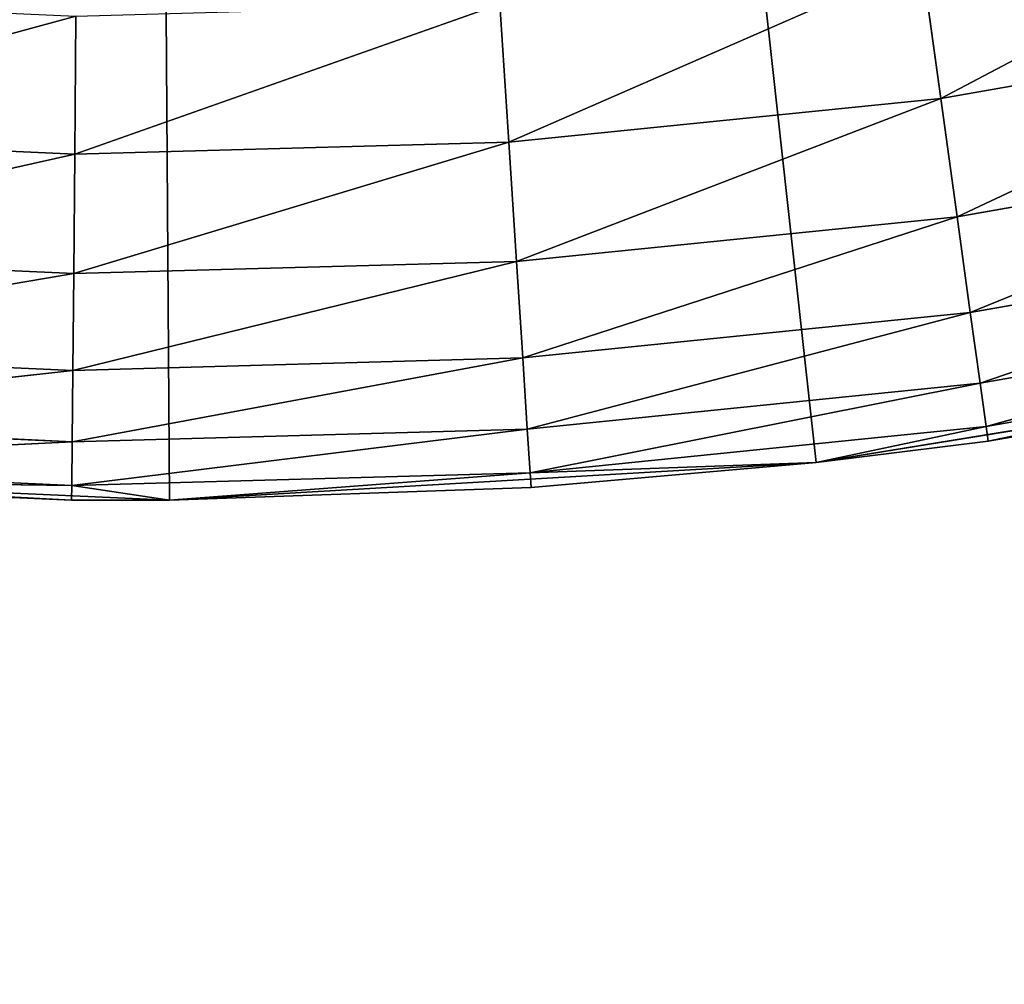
# Model space of a CAD drawing. Extents: x 0.4 to 80.4, y 0.1 to 20.1.
# Tile 392 of 656: x 78.384 to 78.4857, y 1.8671 to 1.9668. Entities that reach past the tile are written whole.
import ezdxf

# ---------------------------------------------------------------- set-up
doc = ezdxf.new("R2010")
doc.units = 0
doc.header["$LTSCALE"] = 2.54
doc.layers.get('0').update_dxf_attribs({"color": 13, "linetype": 'CONTINUOUS'})

# ---------------------------------------------------------------- blocks, each defined once
blk = doc.blocks.new('P__KA_KUCHENNA_MOLISA_STL')
at = {"color": 0}
for p, q in [((78.395, 2.56711, 89.4), (78.46625, 1.92103, 89.4)), ((78.39944, 1.91713, 89.4), (78.395, 2.56711, 89.4)), ((78.39944, 1.91713, 89.4), (78.395, 2.56711, 89.4)), ((78.395, 2.56711, 89.4), (78.46625, 1.92103, 89.4)), ((78.52034, 1.98035, 88.9134), (78.47913, 1.95862, 88.92339)), ((78.52034, 1.98035, 88.9134), (78.47913, 1.95862, 88.92339)), ((78.43449, 1.9541, 88.92339), (78.47717, 1.97276, 88.9134)), ((78.43449, 1.9541, 88.92339), (78.47717, 1.97276, 88.9134)), ((78.47717, 1.97276, 88.9134), (78.47913, 1.95862, 88.92339)), ((78.47717, 1.97276, 88.9134), (78.47913, 1.95862, 88.92339)), ((78.38964, 1.95286, 88.92339), (78.43357, 1.96835, 88.9134)), ((78.38964, 1.95286, 88.92339), (78.43357, 1.96835, 88.9134)), ((78.43357, 1.96835, 88.9134), (78.43449, 1.9541, 88.92339)), ((78.43357, 1.96835, 88.9134), (78.43449, 1.9541, 88.92339)), ((78.38976, 1.96713, 88.9134), (78.34481, 1.95489, 88.92339)), ((78.38976, 1.96713, 88.9134), (78.34481, 1.95489, 88.92339)), ((78.38976, 1.96713, 88.9134), (78.38964, 1.95286, 88.92339)), ((78.38976, 1.96713, 88.9134), (78.38964, 1.95286, 88.92339)), ((78.52332, 1.96638, 88.92339), (78.47913, 1.95862, 88.92339)), ((78.52332, 1.96638, 88.92339), (78.47913, 1.95862, 88.92339)), ((78.52332, 1.96638, 88.92339), (78.48082, 1.94641, 88.93572)), ((78.52332, 1.96638, 88.92339), (78.48082, 1.94641, 88.93572)), ((78.43449, 1.9541, 88.92339), (78.47913, 1.95862, 88.92339)), ((78.43449, 1.9541, 88.92339), (78.47913, 1.95862, 88.92339)), ((78.43528, 1.9418, 88.93572), (78.47913, 1.95862, 88.92339)), ((78.43528, 1.9418, 88.93572), (78.47913, 1.95862, 88.92339)), ((78.47913, 1.95862, 88.92339), (78.48082, 1.94641, 88.93572)), ((78.47913, 1.95862, 88.92339), (78.48082, 1.94641, 88.93572)), ((78.38964, 1.95286, 88.92339), (78.34481, 1.95489, 88.92339)), ((78.38964, 1.95286, 88.92339), (78.34481, 1.95489, 88.92339)), ((78.38953, 1.94053, 88.93572), (78.43449, 1.9541, 88.92339)), ((78.38953, 1.94053, 88.93572), (78.43449, 1.9541, 88.92339)), ((78.38964, 1.95286, 88.92339), (78.43449, 1.9541, 88.92339)), ((78.38964, 1.95286, 88.92339), (78.43449, 1.9541, 88.92339)), ((78.43449, 1.9541, 88.92339), (78.43528, 1.9418, 88.93572)), ((78.43449, 1.9541, 88.92339), (78.43528, 1.9418, 88.93572)), ((78.5259, 1.95433, 88.93572), (78.48082, 1.94641, 88.93572)), ((78.5259, 1.95433, 88.93572), (78.48082, 1.94641, 88.93572)), ((78.5259, 1.95433, 88.93572), (78.48218, 1.93651, 88.95)), ((78.5259, 1.95433, 88.93572), (78.48218, 1.93651, 88.95)), ((78.38964, 1.95286, 88.92339), (78.3438, 1.9426, 88.93572)), ((78.38964, 1.95286, 88.92339), (78.3438, 1.9426, 88.93572)), ((78.38964, 1.95286, 88.92339), (78.38953, 1.94053, 88.93572)), ((78.38964, 1.95286, 88.92339), (78.38953, 1.94053, 88.93572)), ((78.43528, 1.9418, 88.93572), (78.48082, 1.94641, 88.93572)), ((78.43528, 1.9418, 88.93572), (78.48082, 1.94641, 88.93572)), ((78.43593, 1.93182, 88.95), (78.48082, 1.94641, 88.93572)), ((78.43593, 1.93182, 88.95), (78.48082, 1.94641, 88.93572)), ((78.48082, 1.94641, 88.93572), (78.48218, 1.93651, 88.95)), ((78.48082, 1.94641, 88.93572), (78.48218, 1.93651, 88.95)), ((78.52798, 1.94455, 88.95), (78.48218, 1.93651, 88.95)), ((78.52798, 1.94455, 88.95), (78.48218, 1.93651, 88.95)), ((78.52798, 1.94455, 88.95), (78.4832, 1.92921, 88.9658)), ((78.52798, 1.94455, 88.95), (78.4832, 1.92921, 88.9658)), ((78.38953, 1.94053, 88.93572), (78.3438, 1.9426, 88.93572)), ((78.38953, 1.94053, 88.93572), (78.3438, 1.9426, 88.93572)), ((78.38944, 1.93053, 88.95), (78.43528, 1.9418, 88.93572)), ((78.38944, 1.93053, 88.95), (78.43528, 1.9418, 88.93572)), ((78.38953, 1.94053, 88.93572), (78.43528, 1.9418, 88.93572)), ((78.38953, 1.94053, 88.93572), (78.43528, 1.9418, 88.93572)), ((78.43528, 1.9418, 88.93572), (78.43593, 1.93182, 88.95)), ((78.43528, 1.9418, 88.93572), (78.43593, 1.93182, 88.95)), ((78.38953, 1.94053, 88.93572), (78.34299, 1.93264, 88.95)), ((78.38953, 1.94053, 88.93572), (78.34299, 1.93264, 88.95)), ((78.38953, 1.94053, 88.93572), (78.38944, 1.93053, 88.95)), ((78.38953, 1.94053, 88.93572), (78.38944, 1.93053, 88.95)), ((78.52952, 1.93735, 88.9658), (78.4832, 1.92921, 88.9658)), ((78.52952, 1.93735, 88.9658), (78.4832, 1.92921, 88.9658)), ((78.52952, 1.93735, 88.9658), (78.48381, 1.92474, 88.98264)), ((78.52952, 1.93735, 88.9658), (78.48381, 1.92474, 88.98264)), ((78.43593, 1.93182, 88.95), (78.48218, 1.93651, 88.95)), ((78.43593, 1.93182, 88.95), (78.48218, 1.93651, 88.95)), ((78.4364, 1.92447, 88.9658), (78.48218, 1.93651, 88.95)), ((78.4364, 1.92447, 88.9658), (78.48218, 1.93651, 88.95)), ((78.48218, 1.93651, 88.95), (78.4832, 1.92921, 88.9658)), ((78.48218, 1.93651, 88.95), (78.4832, 1.92921, 88.9658)), ((78.38944, 1.93053, 88.95), (78.34299, 1.93264, 88.95)), ((78.38944, 1.93053, 88.95), (78.34299, 1.93264, 88.95)), ((78.53047, 1.93294, 88.98264), (78.48381, 1.92474, 88.98264)), ((78.53047, 1.93294, 88.98264), (78.48381, 1.92474, 88.98264)), ((78.53047, 1.93294, 88.98264), (78.48402, 1.92323, 89)), ((78.53047, 1.93294, 88.98264), (78.48402, 1.92323, 89)), ((78.38937, 1.92317, 88.9658), (78.43593, 1.93182, 88.95)), ((78.38937, 1.92317, 88.9658), (78.43593, 1.93182, 88.95)), ((78.38944, 1.93053, 88.95), (78.43593, 1.93182, 88.95)), ((78.38944, 1.93053, 88.95), (78.43593, 1.93182, 88.95)), ((78.43593, 1.93182, 88.95), (78.4364, 1.92447, 88.9658)), ((78.43593, 1.93182, 88.95), (78.4364, 1.92447, 88.9658)), ((78.53231, 1.93178, 89.4), (78.46625, 1.92103, 89.4)), ((78.53231, 1.93178, 89.4), (78.46625, 1.92103, 89.4)), ((78.53079, 1.93145, 89), (78.46625, 1.92103, 89.4)), ((78.53079, 1.93145, 89), (78.46625, 1.92103, 89.4)), ((78.48402, 1.92323, 89), (78.53079, 1.93145, 89)), ((78.48402, 1.92323, 89), (78.53079, 1.93145, 89)), ((78.38944, 1.93053, 88.95), (78.34239, 1.92529, 88.9658)), ((78.38944, 1.93053, 88.95), (78.34239, 1.92529, 88.9658)), ((78.38944, 1.93053, 88.95), (78.38937, 1.92317, 88.9658)), ((78.38944, 1.93053, 88.95), (78.38937, 1.92317, 88.9658)), ((78.4364, 1.92447, 88.9658), (78.4832, 1.92921, 88.9658)), ((78.4364, 1.92447, 88.9658), (78.4832, 1.92921, 88.9658)), ((78.43669, 1.91997, 88.98264), (78.4832, 1.92921, 88.9658)), ((78.43669, 1.91997, 88.98264), (78.4832, 1.92921, 88.9658)), ((78.4832, 1.92921, 88.9658), (78.48381, 1.92474, 88.98264)), ((78.4832, 1.92921, 88.9658), (78.48381, 1.92474, 88.98264)), ((78.38937, 1.92317, 88.9658), (78.34239, 1.92529, 88.9658)), ((78.38937, 1.92317, 88.9658), (78.34239, 1.92529, 88.9658)), ((78.38934, 1.91865, 88.98264), (78.4364, 1.92447, 88.9658)), ((78.38934, 1.91865, 88.98264), (78.4364, 1.92447, 88.9658)), ((78.38937, 1.92317, 88.9658), (78.4364, 1.92447, 88.9658)), ((78.38937, 1.92317, 88.9658), (78.4364, 1.92447, 88.9658)), ((78.4364, 1.92447, 88.9658), (78.43669, 1.91997, 88.98264)), ((78.4364, 1.92447, 88.9658), (78.43669, 1.91997, 88.98264)), ((78.43669, 1.91997, 88.98264), (78.48381, 1.92474, 88.98264)), ((78.43669, 1.91997, 88.98264), (78.48381, 1.92474, 88.98264)), ((78.46625, 1.92103, 89), (78.48381, 1.92474, 88.98264)), ((78.46625, 1.92103, 89), (78.48381, 1.92474, 88.98264)), ((78.48381, 1.92474, 88.98264), (78.48402, 1.92323, 89)), ((78.48381, 1.92474, 88.98264), (78.48402, 1.92323, 89)), ((78.38937, 1.92317, 88.9658), (78.34202, 1.9208, 88.98264)), ((78.38937, 1.92317, 88.9658), (78.34202, 1.9208, 88.98264)), ((78.38937, 1.92317, 88.9658), (78.38934, 1.91865, 88.98264)), ((78.38937, 1.92317, 88.9658), (78.38934, 1.91865, 88.98264)), ((78.46625, 1.92103, 89), (78.48402, 1.92323, 89)), ((78.48402, 1.92323, 89), (78.46625, 1.92103, 89.4)), ((78.48402, 1.92323, 89), (78.46625, 1.92103, 89.4)), ((78.46625, 1.92103, 89), (78.48402, 1.92323, 89)), ((78.46625, 1.92103, 89.4), (78.39944, 1.91713, 89.4)), ((78.46625, 1.92103, 89.4), (78.39944, 1.91713, 89.4)), ((78.43669, 1.91997, 88.98264), (78.46625, 1.92103, 89)), ((78.43669, 1.91997, 88.98264), (78.46625, 1.92103, 89)), ((78.46625, 1.92103, 89.4), (78.43679, 1.91845, 89)), ((78.43679, 1.91845, 89), (78.46625, 1.92103, 89)), ((78.46625, 1.92103, 89.4), (78.43679, 1.91845, 89)), ((78.43679, 1.91845, 89), (78.46625, 1.92103, 89)), ((78.46625, 1.92103, 89.4), (78.46625, 1.92103, 89)), ((78.46625, 1.92103, 89.4), (78.46625, 1.92103, 89)), ((78.39944, 1.91713, 89.4), (78.33259, 1.92011, 89.4)), ((78.33259, 1.92011, 89.4), (78.38932, 1.91714, 89)), ((78.33259, 1.92011, 89.4), (78.38932, 1.91714, 89)), ((78.39944, 1.91713, 89.4), (78.33259, 1.92011, 89.4)), ((78.38934, 1.91865, 88.98264), (78.34202, 1.9208, 88.98264)), ((78.38934, 1.91865, 88.98264), (78.34202, 1.9208, 88.98264)), ((78.38934, 1.91865, 88.98264), (78.43669, 1.91997, 88.98264)), ((78.38934, 1.91865, 88.98264), (78.43669, 1.91997, 88.98264)), ((78.39944, 1.91713, 89), (78.43669, 1.91997, 88.98264)), ((78.39944, 1.91713, 89), (78.43669, 1.91997, 88.98264)), ((78.43679, 1.91845, 89), (78.43669, 1.91997, 88.98264)), ((78.43679, 1.91845, 89), (78.43669, 1.91997, 88.98264)), ((78.34189, 1.91928, 89), (78.38932, 1.91714, 89)), ((78.38934, 1.91865, 88.98264), (78.34189, 1.91928, 89)), ((78.38934, 1.91865, 88.98264), (78.34189, 1.91928, 89)), ((78.34189, 1.91928, 89), (78.38932, 1.91714, 89)), ((78.38932, 1.91714, 89), (78.38934, 1.91865, 88.98264)), ((78.38932, 1.91714, 89), (78.38934, 1.91865, 88.98264)), ((78.38934, 1.91865, 88.98264), (78.39944, 1.91713, 89)), ((78.38934, 1.91865, 88.98264), (78.39944, 1.91713, 89)), ((78.39944, 1.91713, 89.4), (78.43679, 1.91845, 89)), ((78.39944, 1.91713, 89.4), (78.43679, 1.91845, 89)), ((78.39944, 1.91713, 89), (78.43679, 1.91845, 89)), ((78.39944, 1.91713, 89), (78.43679, 1.91845, 89)), ((78.39944, 1.91713, 89.4), (78.38932, 1.91714, 89)), ((78.38932, 1.91714, 89), (78.39944, 1.91713, 89)), ((78.39944, 1.91713, 89.4), (78.38932, 1.91714, 89)), ((78.38932, 1.91714, 89), (78.39944, 1.91713, 89)), ((78.39944, 1.91713, 89.4), (78.39944, 1.91713, 89)), ((78.39944, 1.91713, 89.4), (78.39944, 1.91713, 89))]:
    blk.add_line(p, q, dxfattribs=at)
mesh = blk.add_polyface(dxfattribs=at)
corners = [(78.395, 2.56711, 89.4), (78.13878, 1.96974, 89.4), (78.20156, 1.94656, 89.4)]
mesh.append_faces([[corners[k] for k in face] for face in [(0, 1, 2)]], dxfattribs={"color": 0})
mesh = blk.add_polyface(dxfattribs=at)
corners = [(78.395, 2.56711, 89.4), (78.20156, 1.94656, 89.4), (78.26639, 1.92996, 89.4)]
mesh.append_faces([[corners[k] for k in face] for face in [(0, 1, 2)]], dxfattribs={"color": 0})
mesh = blk.add_polyface(dxfattribs=at)
corners = [(78.395, 2.56711, 89.4), (78.26639, 1.92996, 89.4), (78.33259, 1.92011, 89.4)]
mesh.append_faces([[corners[k] for k in face] for face in [(0, 1, 2)]], dxfattribs={"color": 0})
mesh = blk.add_polyface(dxfattribs=at)
corners = [(78.39944, 1.91713, 89.4), (78.395, 2.56711, 89.4), (78.33259, 1.92011, 89.4)]
mesh.append_faces([[corners[k] for k in face] for face in [(0, 1, 2)]], dxfattribs={"color": 0})
mesh = blk.add_polyface(dxfattribs=at)
corners = [(78.53231, 1.93178, 89.4), (78.395, 2.56711, 89.4), (78.46625, 1.92103, 89.4)]
mesh.append_faces([[corners[k] for k in face] for face in [(0, 1, 2)]], dxfattribs={"color": 0})
mesh = blk.add_polyface(dxfattribs=at)
corners = [(78.59691, 1.94926, 89.4), (78.395, 2.56711, 89.4), (78.53231, 1.93178, 89.4)]
mesh.append_faces([[corners[k] for k in face] for face in [(0, 1, 2)]], dxfattribs={"color": 0})
mesh = blk.add_polyface(dxfattribs=at)
corners = [(78.65936, 1.9733, 89.4), (78.395, 2.56711, 89.4), (78.59691, 1.94926, 89.4)]
mesh.append_faces([[corners[k] for k in face] for face in [(0, 1, 2)]], dxfattribs={"color": 0})
mesh = blk.add_polyface(dxfattribs=at)
corners = [(78.46625, 1.92103, 89.4), (78.395, 2.56711, 89.4), (78.39944, 1.91713, 89.4)]
mesh.append_faces([[corners[k] for k in face] for face in [(0, 1, 2)]], dxfattribs={"color": 0})
mesh = blk.add_polyface(dxfattribs=at)
corners = [(80.395, 0.26711, 89.4), (0.395, 0.26711, 89.4), (78.17003, 2.299, 89.4)]
mesh.append_faces([[corners[k] for k in face] for face in [(0, 1, 2)]], dxfattribs={"color": 0})
mesh = blk.add_polyface(dxfattribs=at)
corners = [(80.395, 0.26711, 89.4), (78.17003, 2.299, 89.4), (78.22, 2.264, 89.4)]
mesh.append_faces([[corners[k] for k in face] for face in [(0, 1, 2)]], dxfattribs={"color": 0})
mesh = blk.add_polyface(dxfattribs=at)
corners = [(80.395, 0.26711, 89.4), (78.22, 2.264, 89.4), (78.27529, 2.23822, 89.4)]
mesh.append_faces([[corners[k] for k in face] for face in [(0, 1, 2)]], dxfattribs={"color": 0})
mesh = blk.add_polyface(dxfattribs=at)
corners = [(80.395, 0.26711, 89.5), (78.27529, 2.23822, 89.5), (0.395, 0.26711, 89.5)]
mesh.append_faces([[corners[k] for k in face] for face in [(0, 1, 2)]], dxfattribs={"color": 0})
mesh = blk.add_polyface(dxfattribs=at)
corners = [(80.395, 0.26711, 89.4), (78.27529, 2.23822, 89.4), (78.33423, 2.22243, 89.4)]
mesh.append_faces([[corners[k] for k in face] for face in [(0, 1, 2)]], dxfattribs={"color": 0})
mesh = blk.add_polyface(dxfattribs=at)
corners = [(80.395, 0.26711, 89.5), (78.33423, 2.22243, 89.5), (78.27529, 2.23822, 89.5)]
mesh.append_faces([[corners[k] for k in face] for face in [(0, 1, 2)]], dxfattribs={"color": 0})
mesh = blk.add_polyface(dxfattribs=at)
corners = [(80.395, 0.26711, 89.4), (78.45578, 2.22243, 89.4), (78.51471, 2.23822, 89.4)]
mesh.append_faces([[corners[k] for k in face] for face in [(0, 1, 2)]], dxfattribs={"color": 0})
mesh = blk.add_polyface(dxfattribs=at)
corners = [(80.395, 0.26711, 89.5), (78.51471, 2.23822, 89.5), (78.45578, 2.22243, 89.5)]
mesh.append_faces([[corners[k] for k in face] for face in [(0, 1, 2)]], dxfattribs={"color": 0})
mesh = blk.add_polyface(dxfattribs=at)
corners = [(80.395, 0.26711, 89.4), (78.33423, 2.22243, 89.4), (78.395, 2.21711, 89.4)]
mesh.append_faces([[corners[k] for k in face] for face in [(0, 1, 2)]], dxfattribs={"color": 0})
mesh = blk.add_polyface(dxfattribs=at)
corners = [(80.395, 0.26711, 89.5), (78.395, 2.21711, 89.5), (78.33423, 2.22243, 89.5)]
mesh.append_faces([[corners[k] for k in face] for face in [(0, 1, 2)]], dxfattribs={"color": 0})
mesh = blk.add_polyface(dxfattribs=at)
corners = [(80.395, 0.26711, 89.4), (78.395, 2.21711, 89.4), (78.45578, 2.22243, 89.4)]
mesh.append_faces([[corners[k] for k in face] for face in [(0, 1, 2)]], dxfattribs={"color": 0})
mesh = blk.add_polyface(dxfattribs=at)
corners = [(80.395, 0.26711, 89.5), (78.45578, 2.22243, 89.5), (78.395, 2.21711, 89.5)]
mesh.append_faces([[corners[k] for k in face] for face in [(0, 1, 2)]], dxfattribs={"color": 0})
mesh = blk.add_polyface(dxfattribs=at)
corners = [(78.52034, 1.98035, 88.9134), (78.47913, 1.95862, 88.92339), (78.47717, 1.97276, 88.9134)]
mesh.append_faces([[corners[k] for k in face] for face in [(0, 1, 2)]], dxfattribs={"color": 0})
mesh = blk.add_polyface(dxfattribs=at)
corners = [(78.52332, 1.96638, 88.92339), (78.47913, 1.95862, 88.92339), (78.52034, 1.98035, 88.9134)]
mesh.append_faces([[corners[k] for k in face] for face in [(0, 1, 2)]], dxfattribs={"color": 0})
mesh = blk.add_polyface(dxfattribs=at)
corners = [(78.47717, 1.97276, 88.9134), (78.43449, 1.9541, 88.92339), (78.43357, 1.96835, 88.9134)]
mesh.append_faces([[corners[k] for k in face] for face in [(0, 1, 2)]], dxfattribs={"color": 0})
mesh = blk.add_polyface(dxfattribs=at)
corners = [(78.47913, 1.95862, 88.92339), (78.43449, 1.9541, 88.92339), (78.47717, 1.97276, 88.9134)]
mesh.append_faces([[corners[k] for k in face] for face in [(0, 1, 2)]], dxfattribs={"color": 0})
mesh = blk.add_polyface(dxfattribs=at)
corners = [(78.38976, 1.96713, 88.9134), (78.34481, 1.95489, 88.92339), (78.34598, 1.96912, 88.9134)]
mesh.append_faces([[corners[k] for k in face] for face in [(0, 1, 2)]], dxfattribs={"color": 0})
mesh = blk.add_polyface(dxfattribs=at)
corners = [(78.43449, 1.9541, 88.92339), (78.38964, 1.95286, 88.92339), (78.43357, 1.96835, 88.9134)]
mesh.append_faces([[corners[k] for k in face] for face in [(0, 1, 2)]], dxfattribs={"color": 0})
mesh = blk.add_polyface(dxfattribs=at)
corners = [(78.43357, 1.96835, 88.9134), (78.38964, 1.95286, 88.92339), (78.38976, 1.96713, 88.9134)]
mesh.append_faces([[corners[k] for k in face] for face in [(0, 1, 2)]], dxfattribs={"color": 0})
mesh = blk.add_polyface(dxfattribs=at)
corners = [(78.38976, 1.96713, 88.9134), (78.38964, 1.95286, 88.92339), (78.34481, 1.95489, 88.92339)]
mesh.append_faces([[corners[k] for k in face] for face in [(0, 1, 2)]], dxfattribs={"color": 0})
mesh = blk.add_polyface(dxfattribs=at)
corners = [(78.52332, 1.96638, 88.92339), (78.48082, 1.94641, 88.93572), (78.47913, 1.95862, 88.92339)]
mesh.append_faces([[corners[k] for k in face] for face in [(0, 1, 2)]], dxfattribs={"color": 0})
mesh = blk.add_polyface(dxfattribs=at)
corners = [(78.5259, 1.95433, 88.93572), (78.48082, 1.94641, 88.93572), (78.52332, 1.96638, 88.92339)]
mesh.append_faces([[corners[k] for k in face] for face in [(0, 1, 2)]], dxfattribs={"color": 0})
mesh = blk.add_polyface(dxfattribs=at)
corners = [(78.47913, 1.95862, 88.92339), (78.43528, 1.9418, 88.93572), (78.43449, 1.9541, 88.92339)]
mesh.append_faces([[corners[k] for k in face] for face in [(0, 1, 2)]], dxfattribs={"color": 0})
mesh = blk.add_polyface(dxfattribs=at)
corners = [(78.48082, 1.94641, 88.93572), (78.43528, 1.9418, 88.93572), (78.47913, 1.95862, 88.92339)]
mesh.append_faces([[corners[k] for k in face] for face in [(0, 1, 2)]], dxfattribs={"color": 0})
mesh = blk.add_polyface(dxfattribs=at)
corners = [(78.38964, 1.95286, 88.92339), (78.3438, 1.9426, 88.93572), (78.34481, 1.95489, 88.92339)]
mesh.append_faces([[corners[k] for k in face] for face in [(0, 1, 2)]], dxfattribs={"color": 0})
mesh = blk.add_polyface(dxfattribs=at)
corners = [(78.38953, 1.94053, 88.93572), (78.43449, 1.9541, 88.92339), (78.43528, 1.9418, 88.93572)]
mesh.append_faces([[corners[k] for k in face] for face in [(0, 1, 2)]], dxfattribs={"color": 0})
mesh = blk.add_polyface(dxfattribs=at)
corners = [(78.38953, 1.94053, 88.93572), (78.38964, 1.95286, 88.92339), (78.43449, 1.9541, 88.92339)]
mesh.append_faces([[corners[k] for k in face] for face in [(0, 1, 2)]], dxfattribs={"color": 0})
mesh = blk.add_polyface(dxfattribs=at)
corners = [(78.48218, 1.93651, 88.95), (78.48082, 1.94641, 88.93572), (78.5259, 1.95433, 88.93572)]
mesh.append_faces([[corners[k] for k in face] for face in [(0, 1, 2)]], dxfattribs={"color": 0})
mesh = blk.add_polyface(dxfattribs=at)
corners = [(78.48218, 1.93651, 88.95), (78.5259, 1.95433, 88.93572), (78.52798, 1.94455, 88.95)]
mesh.append_faces([[corners[k] for k in face] for face in [(0, 1, 2)]], dxfattribs={"color": 0})
mesh = blk.add_polyface(dxfattribs=at)
corners = [(78.38964, 1.95286, 88.92339), (78.38953, 1.94053, 88.93572), (78.3438, 1.9426, 88.93572)]
mesh.append_faces([[corners[k] for k in face] for face in [(0, 1, 2)]], dxfattribs={"color": 0})
mesh = blk.add_polyface(dxfattribs=at)
corners = [(78.43593, 1.93182, 88.95), (78.43528, 1.9418, 88.93572), (78.48082, 1.94641, 88.93572)]
mesh.append_faces([[corners[k] for k in face] for face in [(0, 1, 2)]], dxfattribs={"color": 0})
mesh = blk.add_polyface(dxfattribs=at)
corners = [(78.43593, 1.93182, 88.95), (78.48082, 1.94641, 88.93572), (78.48218, 1.93651, 88.95)]
mesh.append_faces([[corners[k] for k in face] for face in [(0, 1, 2)]], dxfattribs={"color": 0})
mesh = blk.add_polyface(dxfattribs=at)
corners = [(78.4832, 1.92921, 88.9658), (78.48218, 1.93651, 88.95), (78.52798, 1.94455, 88.95)]
mesh.append_faces([[corners[k] for k in face] for face in [(0, 1, 2)]], dxfattribs={"color": 0})
mesh = blk.add_polyface(dxfattribs=at)
corners = [(78.4832, 1.92921, 88.9658), (78.52798, 1.94455, 88.95), (78.52952, 1.93735, 88.9658)]
mesh.append_faces([[corners[k] for k in face] for face in [(0, 1, 2)]], dxfattribs={"color": 0})
mesh = blk.add_polyface(dxfattribs=at)
corners = [(78.34299, 1.93264, 88.95), (78.3438, 1.9426, 88.93572), (78.38953, 1.94053, 88.93572)]
mesh.append_faces([[corners[k] for k in face] for face in [(0, 1, 2)]], dxfattribs={"color": 0})
mesh = blk.add_polyface(dxfattribs=at)
corners = [(78.38944, 1.93053, 88.95), (78.43528, 1.9418, 88.93572), (78.43593, 1.93182, 88.95)]
mesh.append_faces([[corners[k] for k in face] for face in [(0, 1, 2)]], dxfattribs={"color": 0})
mesh = blk.add_polyface(dxfattribs=at)
corners = [(78.38944, 1.93053, 88.95), (78.38953, 1.94053, 88.93572), (78.43528, 1.9418, 88.93572)]
mesh.append_faces([[corners[k] for k in face] for face in [(0, 1, 2)]], dxfattribs={"color": 0})
mesh = blk.add_polyface(dxfattribs=at)
corners = [(78.34299, 1.93264, 88.95), (78.38953, 1.94053, 88.93572), (78.38944, 1.93053, 88.95)]
mesh.append_faces([[corners[k] for k in face] for face in [(0, 1, 2)]], dxfattribs={"color": 0})
mesh = blk.add_polyface(dxfattribs=at)
corners = [(78.48381, 1.92474, 88.98264), (78.4832, 1.92921, 88.9658), (78.52952, 1.93735, 88.9658)]
mesh.append_faces([[corners[k] for k in face] for face in [(0, 1, 2)]], dxfattribs={"color": 0})
mesh = blk.add_polyface(dxfattribs=at)
corners = [(78.48381, 1.92474, 88.98264), (78.52952, 1.93735, 88.9658), (78.53047, 1.93294, 88.98264)]
mesh.append_faces([[corners[k] for k in face] for face in [(0, 1, 2)]], dxfattribs={"color": 0})
mesh = blk.add_polyface(dxfattribs=at)
corners = [(78.4364, 1.92447, 88.9658), (78.43593, 1.93182, 88.95), (78.48218, 1.93651, 88.95)]
mesh.append_faces([[corners[k] for k in face] for face in [(0, 1, 2)]], dxfattribs={"color": 0})
mesh = blk.add_polyface(dxfattribs=at)
corners = [(78.4364, 1.92447, 88.9658), (78.48218, 1.93651, 88.95), (78.4832, 1.92921, 88.9658)]
mesh.append_faces([[corners[k] for k in face] for face in [(0, 1, 2)]], dxfattribs={"color": 0})
mesh = blk.add_polyface(dxfattribs=at)
corners = [(78.34239, 1.92529, 88.9658), (78.34299, 1.93264, 88.95), (78.38944, 1.93053, 88.95)]
mesh.append_faces([[corners[k] for k in face] for face in [(0, 1, 2)]], dxfattribs={"color": 0})
mesh = blk.add_polyface(dxfattribs=at)
corners = [(78.48402, 1.92323, 89), (78.48381, 1.92474, 88.98264), (78.53047, 1.93294, 88.98264)]
mesh.append_faces([[corners[k] for k in face] for face in [(0, 1, 2)]], dxfattribs={"color": 0})
mesh = blk.add_polyface(dxfattribs=at)
corners = [(78.48402, 1.92323, 89), (78.53047, 1.93294, 88.98264), (78.53079, 1.93145, 89)]
mesh.append_faces([[corners[k] for k in face] for face in [(0, 1, 2)]], dxfattribs={"color": 0})
mesh = blk.add_polyface(dxfattribs=at)
corners = [(78.38937, 1.92317, 88.9658), (78.43593, 1.93182, 88.95), (78.4364, 1.92447, 88.9658)]
mesh.append_faces([[corners[k] for k in face] for face in [(0, 1, 2)]], dxfattribs={"color": 0})
mesh = blk.add_polyface(dxfattribs=at)
corners = [(78.38937, 1.92317, 88.9658), (78.38944, 1.93053, 88.95), (78.43593, 1.93182, 88.95)]
mesh.append_faces([[corners[k] for k in face] for face in [(0, 1, 2)]], dxfattribs={"color": 0})
mesh = blk.add_polyface(dxfattribs=at)
corners = [(78.46625, 1.92103, 89.4), (78.53079, 1.93145, 89), (78.53231, 1.93178, 89.4)]
mesh.append_faces([[corners[k] for k in face] for face in [(0, 1, 2)]], dxfattribs={"color": 0})
mesh = blk.add_polyface(dxfattribs=at)
corners = [(78.46625, 1.92103, 89.4), (78.48402, 1.92323, 89), (78.53079, 1.93145, 89)]
mesh.append_faces([[corners[k] for k in face] for face in [(0, 1, 2)]], dxfattribs={"color": 0})
mesh = blk.add_polyface(dxfattribs=at)
corners = [(78.34239, 1.92529, 88.9658), (78.38944, 1.93053, 88.95), (78.38937, 1.92317, 88.9658)]
mesh.append_faces([[corners[k] for k in face] for face in [(0, 1, 2)]], dxfattribs={"color": 0})
mesh = blk.add_polyface(dxfattribs=at)
corners = [(78.43669, 1.91997, 88.98264), (78.4364, 1.92447, 88.9658), (78.4832, 1.92921, 88.9658)]
mesh.append_faces([[corners[k] for k in face] for face in [(0, 1, 2)]], dxfattribs={"color": 0})
mesh = blk.add_polyface(dxfattribs=at)
corners = [(78.43669, 1.91997, 88.98264), (78.4832, 1.92921, 88.9658), (78.48381, 1.92474, 88.98264)]
mesh.append_faces([[corners[k] for k in face] for face in [(0, 1, 2)]], dxfattribs={"color": 0})
mesh = blk.add_polyface(dxfattribs=at)
corners = [(78.34202, 1.9208, 88.98264), (78.34239, 1.92529, 88.9658), (78.38937, 1.92317, 88.9658)]
mesh.append_faces([[corners[k] for k in face] for face in [(0, 1, 2)]], dxfattribs={"color": 0})
mesh = blk.add_polyface(dxfattribs=at)
corners = [(78.38934, 1.91865, 88.98264), (78.4364, 1.92447, 88.9658), (78.43669, 1.91997, 88.98264)]
mesh.append_faces([[corners[k] for k in face] for face in [(0, 1, 2)]], dxfattribs={"color": 0})
mesh = blk.add_polyface(dxfattribs=at)
corners = [(78.38934, 1.91865, 88.98264), (78.38937, 1.92317, 88.9658), (78.4364, 1.92447, 88.9658)]
mesh.append_faces([[corners[k] for k in face] for face in [(0, 1, 2)]], dxfattribs={"color": 0})
mesh = blk.add_polyface(dxfattribs=at)
corners = [(78.46625, 1.92103, 89), (78.43669, 1.91997, 88.98264), (78.48381, 1.92474, 88.98264)]
mesh.append_faces([[corners[k] for k in face] for face in [(0, 1, 2)]], dxfattribs={"color": 0})
mesh = blk.add_polyface(dxfattribs=at)
corners = [(78.46625, 1.92103, 89), (78.48381, 1.92474, 88.98264), (78.48402, 1.92323, 89)]
mesh.append_faces([[corners[k] for k in face] for face in [(0, 1, 2)]], dxfattribs={"color": 0})
mesh = blk.add_polyface(dxfattribs=at)
corners = [(78.34202, 1.9208, 88.98264), (78.38937, 1.92317, 88.9658), (78.38934, 1.91865, 88.98264)]
mesh.append_faces([[corners[k] for k in face] for face in [(0, 1, 2)]], dxfattribs={"color": 0})
mesh = blk.add_polyface(dxfattribs=at)
corners = [(78.46625, 1.92103, 89.4), (78.46625, 1.92103, 89), (78.48402, 1.92323, 89)]
mesh.append_faces([[corners[k] for k in face] for face in [(0, 1, 2)]], dxfattribs={"color": 0})
mesh = blk.add_polyface(dxfattribs=at)
corners = [(78.39944, 1.91713, 89.4), (78.43679, 1.91845, 89), (78.46625, 1.92103, 89.4)]
mesh.append_faces([[corners[k] for k in face] for face in [(0, 1, 2)]], dxfattribs={"color": 0})
mesh = blk.add_polyface(dxfattribs=at)
corners = [(78.43679, 1.91845, 89), (78.43669, 1.91997, 88.98264), (78.46625, 1.92103, 89)]
mesh.append_faces([[corners[k] for k in face] for face in [(0, 1, 2)]], dxfattribs={"color": 0})
mesh = blk.add_polyface(dxfattribs=at)
corners = [(78.46625, 1.92103, 89.4), (78.43679, 1.91845, 89), (78.46625, 1.92103, 89)]
mesh.append_faces([[corners[k] for k in face] for face in [(0, 1, 2)]], dxfattribs={"color": 0})
mesh = blk.add_polyface(dxfattribs=at)
corners = [(78.33259, 1.92011, 89.4), (78.38932, 1.91714, 89), (78.39944, 1.91713, 89.4)]
mesh.append_faces([[corners[k] for k in face] for face in [(0, 1, 2)]], dxfattribs={"color": 0})
mesh = blk.add_polyface(dxfattribs=at)
corners = [(78.33259, 1.92011, 89.4), (78.34189, 1.91928, 89), (78.38932, 1.91714, 89)]
mesh.append_faces([[corners[k] for k in face] for face in [(0, 1, 2)]], dxfattribs={"color": 0})
mesh = blk.add_polyface(dxfattribs=at)
corners = [(78.34189, 1.91928, 89), (78.34202, 1.9208, 88.98264), (78.38934, 1.91865, 88.98264)]
mesh.append_faces([[corners[k] for k in face] for face in [(0, 1, 2)]], dxfattribs={"color": 0})
mesh = blk.add_polyface(dxfattribs=at)
corners = [(78.39944, 1.91713, 89), (78.38934, 1.91865, 88.98264), (78.43669, 1.91997, 88.98264)]
mesh.append_faces([[corners[k] for k in face] for face in [(0, 1, 2)]], dxfattribs={"color": 0})
mesh = blk.add_polyface(dxfattribs=at)
corners = [(78.39944, 1.91713, 89), (78.43669, 1.91997, 88.98264), (78.43679, 1.91845, 89)]
mesh.append_faces([[corners[k] for k in face] for face in [(0, 1, 2)]], dxfattribs={"color": 0})
mesh = blk.add_polyface(dxfattribs=at)
corners = [(78.34189, 1.91928, 89), (78.38934, 1.91865, 88.98264), (78.38932, 1.91714, 89)]
mesh.append_faces([[corners[k] for k in face] for face in [(0, 1, 2)]], dxfattribs={"color": 0})
mesh = blk.add_polyface(dxfattribs=at)
corners = [(78.38932, 1.91714, 89), (78.38934, 1.91865, 88.98264), (78.39944, 1.91713, 89)]
mesh.append_faces([[corners[k] for k in face] for face in [(0, 1, 2)]], dxfattribs={"color": 0})
mesh = blk.add_polyface(dxfattribs=at)
corners = [(78.39944, 1.91713, 89.4), (78.39944, 1.91713, 89), (78.43679, 1.91845, 89)]
mesh.append_faces([[corners[k] for k in face] for face in [(0, 1, 2)]], dxfattribs={"color": 0})
mesh = blk.add_polyface(dxfattribs=at)
corners = [(78.39944, 1.91713, 89.4), (78.38932, 1.91714, 89), (78.39944, 1.91713, 89)]
mesh.append_faces([[corners[k] for k in face] for face in [(0, 1, 2)]], dxfattribs={"color": 0})

msp = doc.modelspace()

# ---------------------------------------------------------------- block references
at = {"color": 0}
msp.add_blockref('P__KA_KUCHENNA_MOLISA_STL', (0, 0), dxfattribs=at)

doc.saveas('drawing.dxf')
